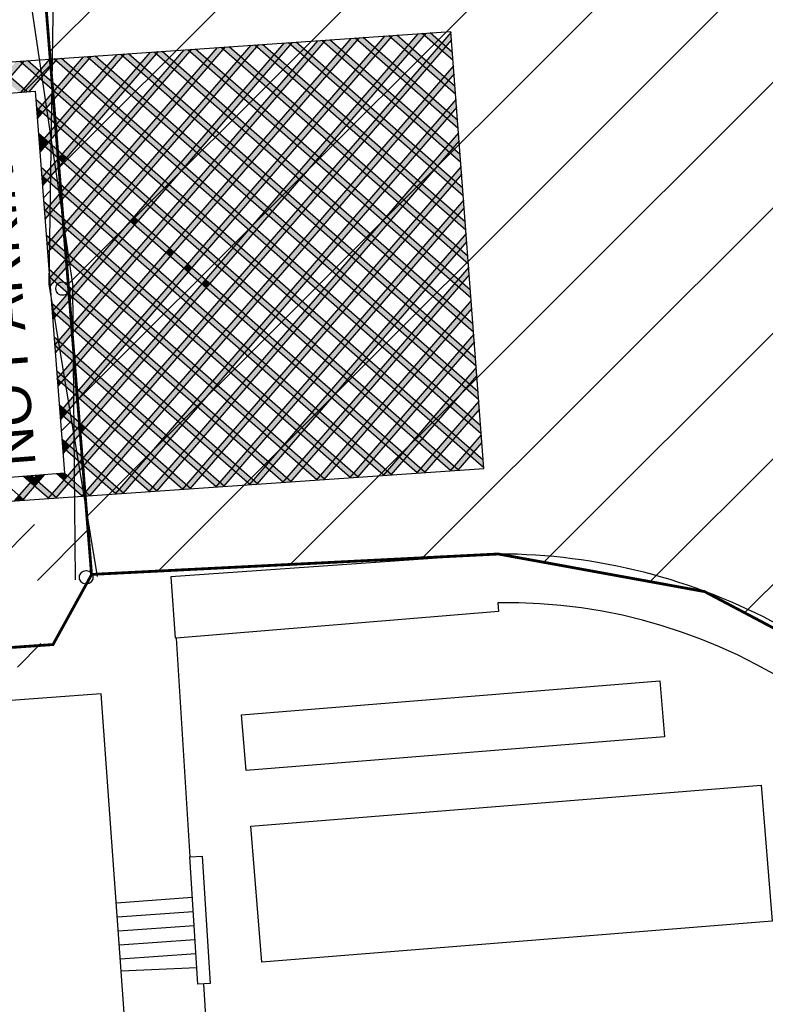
# Model space of a CAD drawing. Header units: millimetres. Extents: x 573132 to 957048, y 21042 to 318066.
# Tile 371 of 425: x 785077 to 798397, y 178382 to 195986. Entities that reach past the tile are written whole.
import ezdxf

# ---------------------------------------------------------------- set-up
doc = ezdxf.new("R2010")
doc.units = ezdxf.units.MM
doc.header["$LTSCALE"] = 2000
doc.linetypes.add('ECL-001', pattern=[100, 50, 0, 50])
for name, color, linetype in [('_NIBSC_A site plan', 7, 'Continuous'), ('_NIBSC_FM trees 3metre zone', 210, 'Continuous'), ('Parking bay info', 7, 'Continuous')]:
    doc.layers.add(name, color=color, linetype=linetype)
doc.styles.get("Standard").update_dxf_attribs({"font": 'arial.ttf'})

# ---------------------------------------------------------------- blocks, each defined once
blk = doc.blocks.new('ECBL2')
at = {"color": 0, "linetype": 'ByBlock'}
blk.add_lwpolyline([(-0.5, -0.03125), (-0.5, 0.03125), (-0.48438, 0.125), (-0.45313, 0.21875), (-0.40625, 0.29688), (-0.35938, 0.35938), (-0.29688, 0.40625), (-0.21875, 0.45313), (-0.125, 0.48438), (-0.03125, 0.5), (0.03125, 0.5), (0.125, 0.48438), (0.21875, 0.45313), (0.29688, 0.40625), (0.35938, 0.35938), (0.40625, 0.29688), (0.45313, 0.21875), (0.48438, 0.125), (0.5, 0.03125), (0.5, -0.03125), (0.48438, -0.125), (0.45313, -0.21875), (0.40625, -0.29688), (0.35938, -0.35938), (0.29688, -0.40625), (0.21875, -0.45313), (0.125, -0.48438), (0.03125, -0.5), (-0.03125, -0.5), (-0.125, -0.48438), (-0.21875, -0.45313), (-0.29688, -0.40625), (-0.35938, -0.35938), (-0.40625, -0.29688), (-0.45313, -0.21875), (-0.48438, -0.125), (-0.5, -0.04688)], dxfattribs=at)

msp = doc.modelspace()

# ---------------------------------------------------------------- hatches: boundary and pattern name
h = msp.add_hatch()
h.set_pattern_fill('ANSI31', color=6, scale=500)
h.set_pattern_definition([(45, (-184040.5, -58059.7), (-1122.532, 1122.532), [])])
edge = h.paths.add_edge_path()
edge.add_arc((799802, 149995), 1979, 128.4942, 137.4644)
edge.add_arc((799742, 150051), 1897, 137.4749, 149.3647)
edge.add_arc((800006, 149896), 2203, 149.3949, 159.6806)
edge.add_arc((802463, 149116), 4780, 161.1457, 173.898)
edge.add_arc((777633, 152302), 20256, 350.8819, 352.4036, ccw=False)
edge.add_line((797632, 149092), (797912, 145802))
edge.add_line((797912, 145802), (798168, 142742))
edge.add_arc((800985, 142990), 2828, 185.0256, 196.2501)
edge.add_arc((800461, 142840), 2283, 196.328, 209.5039)
edge.add_arc((800311, 142757), 2111, 209.5535, 220.3373)
edge.add_arc((800443, 142872), 2286, 220.3888, 233.5825)
edge.add_arc((800765, 143315), 2834, 233.6596, 245.3359)
edge.add_arc((800829, 143356), 2898, 244.5285, 258.2745)
edge.add_arc((800702, 142747), 2275, 258.2798, 271.3173)
edge.add_arc((800705, 142600), 2129, 271.3175, 281.2854)
edge.add_arc((800683, 142712), 2242, 281.293, 294.1016)
edge.add_arc((800469, 143180), 2757, 294.1794, 306.5858)
edge.add_arc((800208, 143569), 3225, 306.1798, 311.5303)
edge.add_arc((800624, 143118), 2612, 311.268, 323.6387)
edge.add_arc((800912, 142904), 2253, 323.6692, 335.196)
edge.add_arc((800978, 142873), 2180, 335.218, 344.317)
edge.add_arc((800806, 142921), 2359, 344.3199, 356.7046)
edge.add_arc((800196, 142952), 2969, 356.7938, 368.8414)
edge.add_line((803130, 143408), (802964, 146152))
edge.add_line((802964, 146152), (802662, 149839))
edge.add_arc((799541, 149578), 3131, 4.7773, 9.9589)
edge.add_arc((800127, 149693), 2534, 9.6959, 22.0666)
edge.add_arc((800451, 149823), 2185, 22.0959, 33.7083)
edge.add_arc((800511, 149862), 2114, 33.7319, 42.7535)
edge.add_arc((800384, 149745), 2287, 42.7572, 55.1416)
edge.add_arc((800049, 149256), 2879, 55.2321, 67.3004)
edge.add_arc((799937, 149045), 3117, 66.8931, 72.3649)
edge.add_arc((800099, 149592), 2546, 72.1105, 84.6412)
edge.add_arc((800130, 149907), 2230, 84.6672, 94.8705)
edge.add_arc((800125, 149949), 2188, 94.8488, 105.1459)
edge.add_arc((800180, 149747), 2397, 105.1542, 117.1925)
edge.add_arc((800476, 149183), 3034, 117.2819, 128.9032)
h.paths.add_polyline_path([(805286, 132272), (807630, 130293), (808718, 128658), (809513, 126410), (809699, 124809), (809114, 106709), (807866, 104611), (806152, 104162), (798217, 103633), (798371, 101535), (797281, 101455), (798380, 87106), (807943, 87723), (807592, 92534), (808410, 92594), (809389, 92041), (809793, 91145), (810402, 83115), (809743, 81565), (808384, 80935), (803337, 80587), (803149, 83028), (796196, 82493), (796832, 74091), (798673, 74183), (799033, 69471), (811128, 70247), (810743, 74953), (817427, 69294), (820333, 70178), (819727, 72144), (820372, 73430), (819415, 79540), (817901, 79442), (816739, 80769), (816091, 86965), (820804, 87231), (820137, 96803), (815324, 96529), (814884, 102918), (815506, 103949), (814878, 110961), (814549, 111752), (814440, 112100), (814654, 120985), (815203, 122087), (815871, 129267), (817935, 132904), (819988, 134535), (822718, 135759), (825659, 136108), (841935, 135930), (841539, 140944), (822158, 141259), (817671, 142514), (813933, 145231), (812037, 148309), (810909, 153871), (812524, 156334), (812351, 161830), (810592, 163939), (809833, 165422), (809436, 170899), (810540, 173380), (810553, 173752), (810160, 179602), (808962, 181448), (808085, 183580), (807823, 187088), (808497, 189355), (809486, 190473), (809125, 195650), (808068, 197087), (806873, 199983), (806653, 202933), (806193, 210152), (807244, 212537), (808987, 213888), (808684, 217950), (806726, 219164), (805509, 221419), (805073, 224364), (798956, 224011), (799188, 223696), (800861, 219309), (801661, 209203), (800735, 202672), (797386, 198778), (791837, 197079), (785538, 196327), (786360, 186068), (793626, 186433), (797313, 185761), (799735, 184479), (801452, 182928), (803010, 180515), (803885, 177380), (804098, 175124), (805095, 159990), (804472, 158270), (803290, 157069), (801650, 156414), (791144, 155680), (792339, 140215), (793198, 137635), (794405, 136186), (796144, 134995), (799546, 134314), (802624, 133547)])
h = msp.add_hatch()
h.set_pattern_fill('ANSI31', color=6, scale=500)
h.set_pattern_definition([(45, (12201.1, -18178.8), (-1122.532, 1122.532), [])])
h.paths.add_polyline_path([(785291, 187831), (784091, 187738), (784071, 187756), (783987, 188837), (783988, 188838), (783987, 188838), (783941, 189435), (783944, 189439), (783941, 189442), (783711, 192426), (783524, 192210), (783278, 192426), (783491, 192673), (783706, 192483), (783546, 194568), (784913, 194673), (784717, 198227), (775835, 197538), (776903, 183779), (785478, 184445)])
h = msp.add_hatch()
h.set_pattern_fill('ANSI31', color=6, scale=500)
h.paths.add_polyline_path([(785454, 196300), (785420, 196311), (785401, 196322), (785386, 196334), (785375, 196349), (785364, 196367), (785352, 196401), (785352, 196439), (785364, 196472), (785375, 196491), (785386, 196506), (785401, 196517), (785420, 196529), (785454, 196540), (785491, 196540), (785525, 196529), (785544, 196517), (785559, 196506), (785570, 196491), (785581, 196472), (785592, 196439), (785592, 196401), (785581, 196367), (785570, 196349), (785559, 196334), (785544, 196322), (785525, 196311), (785491, 196300)], flags=16)
h.paths.add_polyline_path([(785353, 194707), (785605, 191426), (785659, 194982), (785551, 196328), (791850, 197080), (789994, 196874), (787762, 196698), (784846, 196512), (784717, 198227), (784913, 194673)])
h.paths.add_polyline_path([(785632, 191081), (785702, 190171), (785699, 190168), (785703, 190165), (785748, 189573), (785741, 189565), (785749, 189558), (785879, 187876), (785291, 187831), (785477, 184458), (786372, 186086), (786291, 187094)])
h = msp.add_hatch(color=2)
h.dxf.hatch_style = 1
h.paths.add_polyline_path([(792793, 195624), (792783, 195765), (785579, 187423), (785719, 187432)])
h = msp.add_hatch(color=2)
h.dxf.hatch_style = 1
h.paths.add_polyline_path([(784044, 188099), (784033, 188239), (783185, 187257), (783326, 187267)])
h.paths.add_polyline_path([(785699, 190168), (785703, 190165), (785713, 190031), (790536, 195616), (790395, 195606)])
h = msp.add_hatch(color=2)
h.dxf.hatch_style = 1
h.paths.add_polyline_path([(793004, 192828), (792993, 192971), (790016, 195583), (789876, 195573)])
h = msp.add_hatch(color=2)
h.dxf.hatch_style = 1
h.paths.add_polyline_path([(792958, 193435), (792947, 193578), (790615, 195624), (790474, 195615)])
h = msp.add_hatch(color=2)
h.dxf.hatch_style = 1
h.paths.add_polyline_path([(791107, 195626), (791076, 195653), (790994, 195647), (790819, 195445), (790894, 195379)])
h = msp.add_hatch(color=2)
h.dxf.hatch_style = 1
h.paths.add_polyline_path([(792912, 194042), (792902, 194184), (791213, 195666), (791073, 195656)])
h = msp.add_hatch(color=2)
h.dxf.hatch_style = 1
h.paths.add_polyline_path([(791706, 195668), (791675, 195695), (791592, 195689), (791417, 195487), (791493, 195421)])
h = msp.add_hatch(color=2)
h.dxf.hatch_style = 1
h.paths.add_polyline_path([(792867, 194649), (792856, 194791), (791812, 195707), (791671, 195698)])
h = msp.add_hatch(color=2)
h.dxf.hatch_style = 1
h.paths.add_polyline_path([(792304, 195709), (792274, 195736), (792190, 195730), (792016, 195528), (792091, 195462)])
h = msp.add_hatch(color=2)
h.dxf.hatch_style = 1
h.paths.add_polyline_path([(792821, 195256), (792810, 195398), (792410, 195749), (792270, 195739)])
h = msp.add_hatch(color=2)
h.dxf.hatch_style = 1
h.paths.add_polyline_path([(783860, 190491), (783849, 190632), (780792, 187092), (780933, 187101)])
h.paths.add_polyline_path([(785518, 192564), (785529, 192423), (788143, 195450), (788002, 195441)])
h = msp.add_hatch(color=2)
h.dxf.hatch_style = 1
h.paths.add_polyline_path([(785564, 191966), (785575, 191825), (788741, 195492), (788600, 195482)])
h = msp.add_hatch(color=2)
h.dxf.hatch_style = 1
h.paths.add_polyline_path([(785610, 191368), (785621, 191227), (789339, 195533), (789199, 195523)])
h = msp.add_hatch(color=2)
h.dxf.hatch_style = 1
h.paths.add_polyline_path([(787516, 195377), (787484, 195405), (787404, 195399), (787228, 195196), (787303, 195130)])
h = msp.add_hatch(color=2)
h.dxf.hatch_style = 1
h.paths.add_polyline_path([(793186, 190401), (793176, 190543), (787622, 195417), (787481, 195407)])
h = msp.add_hatch(color=2)
h.dxf.hatch_style = 1
h.paths.add_polyline_path([(793141, 191008), (793130, 191150), (788220, 195458), (788080, 195449)])
h = msp.add_hatch(color=2)
h.dxf.hatch_style = 1
h.paths.add_polyline_path([(793095, 191615), (793084, 191757), (788819, 195500), (788678, 195490)])
h = msp.add_hatch(color=2)
h.dxf.hatch_style = 1
h.paths.add_polyline_path([(793049, 192221), (793039, 192364), (789417, 195541), (789277, 195532)])
h = msp.add_hatch(color=2)
h.dxf.hatch_style = 1
h.paths.add_polyline_path([(789622, 195362), (789697, 195296), (789910, 195543), (789879, 195570), (789797, 195565)])
h = msp.add_hatch(color=2)
h.dxf.hatch_style = 1
h.paths.add_polyline_path([(791139, 195164), (791214, 195098), (791427, 195345), (791352, 195411)])
h = msp.add_hatch(color=2)
h.dxf.hatch_style = 1
h.paths.add_polyline_path([(791737, 195206), (791813, 195140), (792026, 195387), (791951, 195453)])
h = msp.add_hatch(color=2)
h.dxf.hatch_style = 1
h.paths.add_polyline_path([(785120, 195208), (785085, 195239), (785010, 195234), (784832, 195027), (784907, 194961)])
h = msp.add_hatch(color=2)
h.dxf.hatch_style = 1
h.paths.add_polyline_path([(785223, 195251), (785083, 195241), (793368, 187971), (793359, 188112)])
h = msp.add_hatch(color=2)
h.dxf.hatch_style = 1
h.paths.add_polyline_path([(785719, 195253), (785688, 195281), (785606, 195275), (785429, 195070), (785504, 195004)])
h = msp.add_hatch(color=2)
h.dxf.hatch_style = 1
h.paths.add_polyline_path([(793323, 188581), (793313, 188723), (785826, 195292), (785685, 195283)])
h = msp.add_hatch(color=2)
h.dxf.hatch_style = 1
h.paths.add_polyline_path([(786031, 195113), (786106, 195047), (786319, 195293), (786287, 195322), (786207, 195317)])
h = msp.add_hatch(color=2)
h.dxf.hatch_style = 1
h.paths.add_polyline_path([(793278, 189187), (793267, 189330), (786425, 195334), (786284, 195324)])
h = msp.add_hatch(color=2)
h.dxf.hatch_style = 1
h.paths.add_polyline_path([(786918, 195335), (786885, 195363), (786805, 195358), (786629, 195154), (786705, 195088)])
h = msp.add_hatch(color=2)
h.dxf.hatch_style = 1
h.paths.add_polyline_path([(793232, 189794), (793221, 189937), (787023, 195375), (786883, 195366)])
h = msp.add_hatch(color=2)
h.dxf.hatch_style = 1
h.paths.add_polyline_path([(789344, 195040), (789419, 194974), (789632, 195220), (789557, 195286)])
h = msp.add_hatch(color=2)
h.dxf.hatch_style = 1
h.paths.add_polyline_path([(790829, 195304), (790754, 195370), (790540, 195123), (790616, 195057)])
h = msp.add_hatch(color=2)
h.dxf.hatch_style = 1
h.paths.add_polyline_path([(783566, 194306), (783555, 194448), (782830, 195085), (782690, 195075)])
h.paths.add_polyline_path([(785504, 192738), (785515, 192595), (790981, 187799), (791122, 187809)])
h = msp.add_hatch(color=2)
h.dxf.hatch_style = 1
h.paths.add_polyline_path([(785364, 194561), (785375, 194418), (792776, 187924), (792916, 187933)])
h.paths.add_polyline_path([(785071, 194685), (785210, 194696), (784625, 195209), (784484, 195199)])
h = msp.add_hatch(color=2)
h.dxf.hatch_style = 1
h.paths.add_polyline_path([(792839, 195020), (792828, 195161), (786181, 187464), (786322, 187474)])
h = msp.add_hatch(color=2)
h.dxf.hatch_style = 1
h.paths.add_polyline_path([(786639, 195013), (786564, 195078), (786351, 194832), (786426, 194766)])
h = msp.add_hatch(color=2)
h.dxf.hatch_style = 1
h.paths.add_polyline_path([(787238, 195054), (787163, 195120), (786950, 194873), (787025, 194807)])
h = msp.add_hatch(color=2)
h.dxf.hatch_style = 1
h.paths.add_polyline_path([(791149, 195023), (791074, 195089), (790861, 194842), (790936, 194776)])
h = msp.add_hatch(color=2)
h.dxf.hatch_style = 1
h.paths.add_polyline_path([(791459, 194884), (791534, 194818), (791747, 195064), (791672, 195130)])
h = msp.add_hatch(color=2)
h.dxf.hatch_style = 1
h.paths.add_polyline_path([(785738, 189700), (785748, 189573), (785741, 189565), (787990, 187592), (788130, 187602)])
h.paths.add_polyline_path([(783800, 191268), (783789, 191411), (779839, 194877), (779698, 194868)])
h = msp.add_hatch(color=2)
h.dxf.hatch_style = 1
h.paths.add_polyline_path([(783753, 191876), (783742, 192018), (780437, 194919), (780296, 194909)])
h.paths.add_polyline_path([(785692, 190308), (785702, 190171), (785699, 190168), (788588, 187633), (788728, 187643)])
h = msp.add_hatch(color=2)
h.dxf.hatch_style = 1
h.paths.add_polyline_path([(783706, 192483), (783696, 192626), (781035, 194960), (780895, 194951)])
h.paths.add_polyline_path([(785645, 190915), (785656, 190773), (789186, 187675), (789327, 187685)])
h = msp.add_hatch(color=2)
h.dxf.hatch_style = 1
h.paths.add_polyline_path([(783418, 193869), (783483, 193945), (782232, 195043), (782091, 195033)])
h.paths.add_polyline_path([(785551, 192131), (785562, 191988), (790383, 187758), (790523, 187768)])
h = msp.add_hatch(color=2)
h.dxf.hatch_style = 1
h.paths.add_polyline_path([(785151, 194748), (785210, 194696), (785240, 194698), (785439, 194928), (785364, 194994)])
h = msp.add_hatch(color=2)
h.dxf.hatch_style = 1
h.paths.add_polyline_path([(785751, 194788), (785826, 194722), (786041, 194971), (785966, 195037)])
h = msp.add_hatch(color=2)
h.dxf.hatch_style = 1
h.paths.add_polyline_path([(789353, 194898), (789278, 194964), (789065, 194717), (789140, 194651)])
h = msp.add_hatch(color=2)
h.dxf.hatch_style = 1
h.paths.add_polyline_path([(790550, 194981), (790475, 195047), (790262, 194800), (790337, 194734)])
h = msp.add_hatch(color=2)
h.dxf.hatch_style = 1
h.paths.add_polyline_path([(785760, 194646), (785685, 194712), (785472, 194466), (785547, 194400)])
h = msp.add_hatch(color=2)
h.dxf.hatch_style = 1
h.paths.add_polyline_path([(786071, 194507), (786146, 194441), (786361, 194690), (786286, 194756)])
h = msp.add_hatch(color=2)
h.dxf.hatch_style = 1
h.paths.add_polyline_path([(786671, 194551), (786746, 194485), (786959, 194732), (786884, 194798)])
h = msp.add_hatch(color=2)
h.dxf.hatch_style = 1
h.paths.add_polyline_path([(789984, 194478), (790059, 194412), (790272, 194659), (790197, 194725)])
h = msp.add_hatch(color=2)
h.dxf.hatch_style = 1
h.paths.add_polyline_path([(790870, 194700), (790795, 194766), (790582, 194520), (790657, 194454)])
h = msp.add_hatch(color=2)
h.dxf.hatch_style = 1
h.paths.add_polyline_path([(791181, 194561), (791256, 194495), (791469, 194742), (791394, 194808)])
h = msp.add_hatch(color=2)
h.dxf.hatch_style = 1
h.paths.add_polyline_path([(792884, 194421), (792873, 194562), (786780, 187506), (786921, 187515)])
h = msp.add_hatch(color=2)
h.dxf.hatch_style = 1
h.paths.add_polyline_path([(789075, 194576), (789000, 194642), (788787, 194395), (788862, 194329)])
h = msp.add_hatch(color=2)
h.dxf.hatch_style = 1
h.paths.add_polyline_path([(785390, 194218), (785482, 194324), (785407, 194390), (785380, 194358)])
h = msp.add_hatch(color=2)
h.dxf.hatch_style = 1
h.paths.add_polyline_path([(786080, 194365), (786005, 194431), (785792, 194185), (785867, 194119)])
h = msp.add_hatch(color=2)
h.dxf.hatch_style = 1
h.paths.add_polyline_path([(786681, 194409), (786606, 194475), (786391, 194226), (786466, 194160)])
h = msp.add_hatch(color=2)
h.dxf.hatch_style = 1
h.paths.add_polyline_path([(789705, 194156), (789780, 194090), (789993, 194336), (789918, 194402)])
h = msp.add_hatch(color=2)
h.dxf.hatch_style = 1
h.paths.add_polyline_path([(790592, 194378), (790517, 194444), (790304, 194197), (790379, 194131)])
h = msp.add_hatch(color=2)
h.dxf.hatch_style = 1
h.paths.add_polyline_path([(791190, 194419), (791115, 194485), (790902, 194239), (790977, 194173)])
h = msp.add_hatch(color=2)
h.dxf.hatch_style = 1
h.paths.add_polyline_path([(788796, 194253), (788721, 194319), (788508, 194072), (788583, 194006)])
h = msp.add_hatch(color=2)
h.dxf.hatch_style = 1
h.paths.add_polyline_path([(785802, 194043), (785727, 194109), (785514, 193863), (785589, 193797)])
h = msp.add_hatch(color=2)
h.dxf.hatch_style = 1
h.paths.add_polyline_path([(786400, 194085), (786325, 194151), (786112, 193904), (786188, 193838)])
h = msp.add_hatch(color=2)
h.dxf.hatch_style = 1
h.paths.add_polyline_path([(788518, 193931), (788443, 193997), (788230, 193750), (788305, 193684)])
h = msp.add_hatch(color=2)
h.dxf.hatch_style = 1
h.paths.add_polyline_path([(789715, 194014), (789640, 194080), (789427, 193833), (789502, 193767)])
h = msp.add_hatch(color=2)
h.dxf.hatch_style = 1
h.paths.add_polyline_path([(790313, 194055), (790238, 194121), (790025, 193875), (790100, 193809)])
h = msp.add_hatch(color=2)
h.dxf.hatch_style = 1
h.paths.add_polyline_path([(790624, 193916), (790699, 193850), (790912, 194097), (790837, 194163)])
h = msp.add_hatch(color=2)
h.dxf.hatch_style = 1
h.paths.add_polyline_path([(785514, 193863), (785411, 193953), (785422, 193810), (785449, 193787)])
h = msp.add_hatch(color=2)
h.dxf.hatch_style = 1
h.paths.add_polyline_path([(785589, 193797), (785514, 193863), (785449, 193787), (785524, 193721)])
h = msp.add_hatch(color=2)
h.dxf.hatch_style = 1
h.paths.add_polyline_path([(786122, 193762), (786047, 193828), (785834, 193582), (785909, 193516)])
h = msp.add_hatch(color=2)
h.dxf.hatch_style = 1
h.paths.add_polyline_path([(792929, 193821), (792918, 193962), (787379, 187547), (787519, 187557)])
h = msp.add_hatch(color=2)
h.dxf.hatch_style = 1
h.paths.add_polyline_path([(790345, 193594), (790420, 193528), (790634, 193775), (790558, 193841)])
h = msp.add_hatch(color=2)
h.dxf.hatch_style = 1
h.paths.add_polyline_path([(785524, 193721), (785449, 193787), (785426, 193760), (785436, 193620)])
h = msp.add_hatch(color=2)
h.dxf.hatch_style = 1
h.paths.add_polyline_path([(785589, 193797), (785524, 193721), (785769, 193506), (785834, 193582)])
h = msp.add_hatch(color=2)
h.dxf.hatch_style = 1
h.paths.add_polyline_path([(788240, 193608), (788164, 193674), (787951, 193428), (788026, 193362)])
h = msp.add_hatch(color=2)
h.dxf.hatch_style = 1
h.paths.add_polyline_path([(789437, 193691), (789361, 193757), (789148, 193511), (789223, 193445)])
h = msp.add_hatch(color=2)
h.dxf.hatch_style = 1
h.paths.add_polyline_path([(790035, 193733), (789960, 193799), (789747, 193552), (789822, 193486)])
h = msp.add_hatch(color=2)
h.dxf.hatch_style = 1
h.paths.add_polyline_path([(785556, 193259), (785631, 193193), (785844, 193440), (785769, 193506)])
h = msp.add_hatch(color=2)
h.dxf.hatch_style = 1
h.paths.add_polyline_path([(785834, 193582), (785769, 193506), (785844, 193440), (785909, 193516)])
h = msp.add_hatch(color=2)
h.dxf.hatch_style = 1
h.paths.add_polyline_path([(786089, 193225), (786154, 193301), (785909, 193516), (785844, 193440)])
h = msp.add_hatch(color=2)
h.dxf.hatch_style = 1
h.paths.add_polyline_path([(789468, 193230), (789544, 193164), (789757, 193411), (789681, 193477)])
h = msp.add_hatch(color=2)
h.dxf.hatch_style = 1
h.paths.add_polyline_path([(790355, 193452), (790280, 193518), (790067, 193271), (790142, 193205)])
h = msp.add_hatch(color=2)
h.dxf.hatch_style = 1
h.paths.add_polyline_path([(785458, 193346), (785469, 193203), (791579, 187841), (791720, 187850)])
h = msp.add_hatch(color=2)
h.dxf.hatch_style = 1
h.paths.add_polyline_path([(787961, 193286), (787886, 193352), (787671, 193103), (787746, 193037)])
h = msp.add_hatch(color=2)
h.dxf.hatch_style = 1
h.paths.add_polyline_path([(792974, 193222), (792964, 193363), (787977, 187588), (788118, 187598)])
h = msp.add_hatch(color=2)
h.dxf.hatch_style = 1
h.paths.add_polyline_path([(788870, 193188), (788945, 193122), (789158, 193369), (789083, 193435)])
h = msp.add_hatch(color=2)
h.dxf.hatch_style = 1
h.paths.add_polyline_path([(785566, 193118), (785490, 193184), (785472, 193162), (785482, 193022)])
h = msp.add_hatch(color=2)
h.dxf.hatch_style = 1
h.paths.add_polyline_path([(786229, 193235), (786164, 193159), (786409, 192944), (786474, 193020)])
h = msp.add_hatch(color=2)
h.dxf.hatch_style = 1
h.paths.add_polyline_path([(788880, 193047), (788805, 193113), (788591, 192866), (788667, 192800)])
h = msp.add_hatch(color=2)
h.dxf.hatch_style = 1
h.paths.add_polyline_path([(789190, 192907), (789265, 192841), (789478, 193088), (789403, 193154)])
h = msp.add_hatch(color=2)
h.dxf.hatch_style = 1
h.paths.add_polyline_path([(789788, 192949), (789864, 192883), (790077, 193130), (790002, 193196)])
h = msp.add_hatch(color=2)
h.dxf.hatch_style = 1
h.paths.add_polyline_path([(786729, 192663), (786794, 192739), (786549, 192954), (786484, 192878)])
h = msp.add_hatch(color=2)
h.dxf.hatch_style = 1
h.paths.add_polyline_path([(787681, 192961), (787606, 193027), (787393, 192781), (787468, 192715)])
h = msp.add_hatch(color=2)
h.dxf.hatch_style = 1
h.paths.add_polyline_path([(788311, 192541), (788386, 192475), (788601, 192724), (788526, 192790)])
h = msp.add_hatch(color=2)
h.dxf.hatch_style = 1
h.paths.add_polyline_path([(793019, 192622), (793009, 192763), (788576, 187630), (788716, 187640)])
h = msp.add_hatch(color=2)
h.dxf.hatch_style = 1
h.paths.add_polyline_path([(789200, 192766), (789125, 192832), (788912, 192585), (788987, 192519)])
h = msp.add_hatch(color=2)
h.dxf.hatch_style = 1
h.paths.add_polyline_path([(789510, 192627), (789585, 192561), (789798, 192807), (789723, 192873)])
h = msp.add_hatch(color=2)
h.dxf.hatch_style = 1
h.paths.add_polyline_path([(786869, 192673), (786804, 192597), (787049, 192383), (787114, 192458)])
h = msp.add_hatch(color=2)
h.dxf.hatch_style = 1
h.paths.add_polyline_path([(787114, 192458), (787189, 192392), (787402, 192639), (787327, 192705)])
h = msp.add_hatch(color=2)
h.dxf.hatch_style = 1
h.paths.add_polyline_path([(787114, 192458), (787049, 192383), (787124, 192317), (787189, 192392)])
h = msp.add_hatch(color=2)
h.dxf.hatch_style = 1
h.paths.add_polyline_path([(788321, 192399), (788246, 192465), (788033, 192219), (788108, 192153)])
h = msp.add_hatch(color=2)
h.dxf.hatch_style = 1
h.paths.add_polyline_path([(788921, 192443), (788846, 192509), (788631, 192260), (788706, 192194)])
h = msp.add_hatch(color=2)
h.dxf.hatch_style = 1
h.paths.add_polyline_path([(789520, 192485), (789445, 192551), (789232, 192304), (789307, 192238)])
h = msp.add_hatch(color=2)
h.dxf.hatch_style = 1
h.paths.add_polyline_path([(787124, 192317), (787049, 192383), (786836, 192136), (786911, 192070)])
h = msp.add_hatch(color=2)
h.dxf.hatch_style = 1
h.paths.add_polyline_path([(787189, 192392), (787124, 192317), (787369, 192102), (787434, 192177)])
h = msp.add_hatch(color=2)
h.dxf.hatch_style = 1
h.paths.add_polyline_path([(786846, 191994), (786771, 192060), (786558, 191814), (786633, 191748)])
h = msp.add_hatch(color=2)
h.dxf.hatch_style = 1
h.paths.add_polyline_path([(787689, 191821), (787754, 191897), (787510, 192111), (787444, 192036)])
h = msp.add_hatch(color=2)
h.dxf.hatch_style = 1
h.paths.add_polyline_path([(788043, 192077), (787967, 192143), (787754, 191897), (787830, 191831)])
h = msp.add_hatch(color=2)
h.dxf.hatch_style = 1
h.paths.add_polyline_path([(788641, 192119), (788566, 192185), (788353, 191938), (788428, 191872)])
h = msp.add_hatch(color=2)
h.dxf.hatch_style = 1
h.paths.add_polyline_path([(788951, 191979), (789026, 191913), (789241, 192162), (789166, 192228)])
h = msp.add_hatch(color=2)
h.dxf.hatch_style = 1
h.paths.add_polyline_path([(793064, 192023), (793054, 192163), (789174, 187671), (789315, 187681)])
h = msp.add_hatch(color=2)
h.dxf.hatch_style = 1
h.paths.add_polyline_path([(787689, 191821), (787764, 191755), (787830, 191831), (787754, 191897)])
h = msp.add_hatch(color=2)
h.dxf.hatch_style = 1
h.paths.add_polyline_path([(788961, 191838), (788886, 191904), (788673, 191657), (788748, 191591)])
h = msp.add_hatch(color=2)
h.dxf.hatch_style = 1
h.paths.add_polyline_path([(786568, 191672), (786492, 191738), (786279, 191491), (786355, 191425)])
h = msp.add_hatch(color=2)
h.dxf.hatch_style = 1
h.paths.add_polyline_path([(787476, 191574), (787551, 191508), (787764, 191755), (787689, 191821)])
h = msp.add_hatch(color=2)
h.dxf.hatch_style = 1
h.paths.add_polyline_path([(787830, 191831), (787764, 191755), (788009, 191540), (788075, 191616)])
h = msp.add_hatch(color=2)
h.dxf.hatch_style = 1
h.paths.add_polyline_path([(788363, 191796), (788287, 191862), (788075, 191616), (788150, 191550)])
h = msp.add_hatch(color=2)
h.dxf.hatch_style = 1
h.paths.add_polyline_path([(787796, 191293), (787871, 191227), (788084, 191474), (788009, 191540)])
h = msp.add_hatch(color=2)
h.dxf.hatch_style = 1
h.paths.add_polyline_path([(788009, 191540), (788084, 191474), (788150, 191550), (788075, 191616)])
h = msp.add_hatch(color=2)
h.dxf.hatch_style = 1
h.paths.add_polyline_path([(788150, 191550), (788084, 191474), (788329, 191259), (788395, 191335)])
h = msp.add_hatch(color=2)
h.dxf.hatch_style = 1
h.paths.add_polyline_path([(788395, 191335), (788470, 191269), (788683, 191516), (788608, 191581)])
h = msp.add_hatch(color=2)
h.dxf.hatch_style = 1
h.paths.add_polyline_path([(793109, 191423), (793099, 191564), (789773, 187713), (789913, 187722)])
h = msp.add_hatch(color=2)
h.dxf.hatch_style = 1
h.paths.add_polyline_path([(785598, 191523), (785609, 191380), (789784, 187716), (789925, 187726)])
h = msp.add_hatch(color=2)
h.dxf.hatch_style = 1
h.paths.add_polyline_path([(786001, 191169), (786076, 191103), (786289, 191350), (786214, 191416)])
h = msp.add_hatch(color=2)
h.dxf.hatch_style = 1
h.paths.add_polyline_path([(787198, 191252), (787273, 191186), (787486, 191433), (787411, 191499)])
h = msp.add_hatch(color=2)
h.dxf.hatch_style = 1
h.paths.add_polyline_path([(786920, 190930), (786995, 190864), (787208, 191110), (787132, 191176)])
h = msp.add_hatch(color=2)
h.dxf.hatch_style = 1
h.paths.add_polyline_path([(787806, 191152), (787731, 191218), (787518, 190971), (787593, 190905)])
h = msp.add_hatch(color=2)
h.dxf.hatch_style = 1
h.paths.add_polyline_path([(788116, 191013), (788191, 190947), (788404, 191193), (788329, 191259)])
h = msp.add_hatch(color=2)
h.dxf.hatch_style = 1
h.paths.add_polyline_path([(788329, 191259), (788404, 191193), (788470, 191269), (788395, 191335)])
h = msp.add_hatch(color=2)
h.dxf.hatch_style = 1
h.paths.add_polyline_path([(788649, 190978), (788715, 191054), (788470, 191269), (788404, 191193)])
h = msp.add_hatch(color=2)
h.dxf.hatch_style = 1
h.paths.add_polyline_path([(785723, 190847), (785798, 190781), (786011, 191028), (785936, 191093)])
h = msp.add_hatch(color=2)
h.dxf.hatch_style = 1
h.paths.add_polyline_path([(786929, 190788), (786854, 190854), (786641, 190607), (786716, 190542)])
h = msp.add_hatch(color=2)
h.dxf.hatch_style = 1
h.paths.add_polyline_path([(787240, 190649), (787315, 190583), (787528, 190830), (787453, 190895)])
h = msp.add_hatch(color=2)
h.dxf.hatch_style = 1
h.paths.add_polyline_path([(788126, 190871), (788051, 190937), (787838, 190690), (787913, 190624)])
h = msp.add_hatch(color=2)
h.dxf.hatch_style = 1
h.paths.add_polyline_path([(788790, 190988), (788724, 190912), (788972, 190695), (789037, 190771)])
h = msp.add_hatch(color=2)
h.dxf.hatch_style = 1
h.paths.add_polyline_path([(793155, 190824), (793144, 190964), (790372, 187754), (790512, 187764)])
h = msp.add_hatch(color=2)
h.dxf.hatch_style = 1
h.paths.add_polyline_path([(785733, 190705), (785657, 190771), (785656, 190770), (785667, 190629)])
h = msp.add_hatch(color=2)
h.dxf.hatch_style = 1
h.paths.add_polyline_path([(789292, 190414), (789357, 190490), (789112, 190705), (789047, 190629)])
h = msp.add_hatch(color=2)
h.dxf.hatch_style = 1
h.paths.add_polyline_path([(786363, 190285), (786438, 190219), (786651, 190466), (786576, 190532)])
h = msp.add_hatch(color=2)
h.dxf.hatch_style = 1
h.paths.add_polyline_path([(786961, 190327), (787036, 190261), (787249, 190507), (787174, 190573)])
h = msp.add_hatch(color=2)
h.dxf.hatch_style = 1
h.paths.add_polyline_path([(787560, 190368), (787635, 190302), (787848, 190549), (787773, 190615)])
h = msp.add_hatch(color=2)
h.dxf.hatch_style = 1
h.paths.add_polyline_path([(789432, 190424), (789367, 190348), (789612, 190133), (789677, 190209)])
h = msp.add_hatch(color=2)
h.dxf.hatch_style = 1
h.paths.add_polyline_path([(793200, 190224), (793189, 190365), (790970, 187795), (791111, 187805)])
h = msp.add_hatch(color=2)
h.dxf.hatch_style = 1
h.paths.add_polyline_path([(786373, 190144), (786298, 190210), (786085, 189963), (786160, 189897)])
h = msp.add_hatch(color=2)
h.dxf.hatch_style = 1
h.paths.add_polyline_path([(786683, 190004), (786758, 189938), (786971, 190185), (786896, 190251)])
h = msp.add_hatch(color=2)
h.dxf.hatch_style = 1
h.paths.add_polyline_path([(787569, 190226), (787494, 190292), (787281, 190046), (787357, 189980)])
h = msp.add_hatch(color=2)
h.dxf.hatch_style = 1
h.paths.add_polyline_path([(789753, 190143), (789687, 190067), (789932, 189852), (789998, 189928)])
h = msp.add_hatch(color=2)
h.dxf.hatch_style = 1
h.paths.add_polyline_path([(787291, 189904), (787216, 189970), (787003, 189724), (787078, 189658)])
h = msp.add_hatch(color=2)
h.dxf.hatch_style = 1
h.paths.add_polyline_path([(786094, 189821), (786019, 189887), (785806, 189641), (785881, 189575)])
h = msp.add_hatch(color=2)
h.dxf.hatch_style = 1
h.paths.add_polyline_path([(786405, 189682), (786480, 189616), (786693, 189863), (786618, 189929)])
h = msp.add_hatch(color=2)
h.dxf.hatch_style = 1
h.paths.add_polyline_path([(790073, 189862), (790008, 189786), (790253, 189571), (790318, 189647)])
h = msp.add_hatch(color=2)
h.dxf.hatch_style = 1
h.paths.add_polyline_path([(786414, 189540), (786339, 189606), (786126, 189360), (786202, 189294)])
h = msp.add_hatch(color=2)
h.dxf.hatch_style = 1
h.paths.add_polyline_path([(787013, 189582), (786938, 189648), (786725, 189401), (786800, 189335)])
h = msp.add_hatch(color=2)
h.dxf.hatch_style = 1
h.paths.add_polyline_path([(793245, 189625), (793234, 189765), (791569, 187837), (791709, 187846)])
h = msp.add_hatch(color=2)
h.dxf.hatch_style = 1
h.paths.add_polyline_path([(785759, 189433), (785816, 189499), (785749, 189558)])
h = msp.add_hatch(color=2)
h.dxf.hatch_style = 1
h.paths.add_polyline_path([(790393, 189581), (790328, 189506), (790573, 189290), (790638, 189366)])
h = msp.add_hatch(color=2)
h.dxf.hatch_style = 1
h.paths.add_polyline_path([(786136, 189218), (786061, 189284), (785848, 189038), (785923, 188972)])
h = msp.add_hatch(color=2)
h.dxf.hatch_style = 1
h.paths.add_polyline_path([(786735, 189260), (786659, 189326), (786446, 189079), (786522, 189013)])
h = msp.add_hatch(color=2)
h.dxf.hatch_style = 1
h.paths.add_polyline_path([(790713, 189300), (790648, 189225), (790893, 189010), (790958, 189085)])
h = msp.add_hatch(color=2)
h.dxf.hatch_style = 1
h.paths.add_polyline_path([(785785, 189093), (785794, 188975), (785848, 189038)])
h = msp.add_hatch(color=2)
h.dxf.hatch_style = 1
h.paths.add_polyline_path([(792167, 187878), (792308, 187888), (793290, 189025), (793279, 189166)])
h = msp.add_hatch(color=2)
h.dxf.hatch_style = 1
h.paths.add_polyline_path([(785858, 188896), (785923, 188972), (785848, 189038), (785794, 188975), (785796, 188950)])
h = msp.add_hatch(color=2)
h.dxf.hatch_style = 1
h.paths.add_polyline_path([(785858, 188896), (785796, 188950), (785805, 188835)])
h = msp.add_hatch(color=2)
h.dxf.hatch_style = 1
h.paths.add_polyline_path([(786103, 188681), (786168, 188757), (785923, 188972), (785858, 188896)])
h = msp.add_hatch(color=2)
h.dxf.hatch_style = 1
h.paths.add_polyline_path([(786168, 188757), (786243, 188691), (786456, 188937), (786381, 189003)])
h = msp.add_hatch(color=2)
h.dxf.hatch_style = 1
h.paths.add_polyline_path([(791034, 189019), (790968, 188944), (791213, 188729), (791279, 188804)])
h = msp.add_hatch(color=2)
h.dxf.hatch_style = 1
h.paths.add_polyline_path([(786103, 188681), (786178, 188615), (786243, 188691), (786168, 188757)])
h = msp.add_hatch(color=2)
h.dxf.hatch_style = 1
h.paths.add_polyline_path([(791354, 188738), (791288, 188663), (791533, 188448), (791599, 188523)])
h = msp.add_hatch(color=2)
h.dxf.hatch_style = 1
h.paths.add_polyline_path([(786178, 188615), (786103, 188681), (785890, 188434), (785965, 188368)])
h = msp.add_hatch(color=2)
h.dxf.hatch_style = 1
h.paths.add_polyline_path([(786423, 188400), (786488, 188476), (786243, 188691), (786178, 188615)])
h = msp.add_hatch(color=2)
h.dxf.hatch_style = 1
h.paths.add_polyline_path([(792766, 187919), (792906, 187929), (793335, 188426), (793324, 188566)])
h = msp.add_hatch(color=2)
h.dxf.hatch_style = 1
h.paths.add_polyline_path([(785832, 188485), (785840, 188377), (785890, 188434)])
h = msp.add_hatch(color=2)
h.dxf.hatch_style = 1
h.paths.add_polyline_path([(785840, 188377), (785843, 188343), (785900, 188293), (785965, 188368), (785890, 188434)])
h = msp.add_hatch(color=2)
h.dxf.hatch_style = 1
h.paths.add_polyline_path([(786145, 188078), (786210, 188154), (785965, 188368), (785900, 188293)])
h = msp.add_hatch(color=2)
h.dxf.hatch_style = 1
h.paths.add_polyline_path([(786745, 188117), (786811, 188193), (786563, 188410), (786498, 188334)])
h = msp.add_hatch(color=2)
h.dxf.hatch_style = 1
h.paths.add_polyline_path([(791674, 188457), (791609, 188382), (791854, 188167), (791919, 188242)])
h = msp.add_hatch(color=2)
h.dxf.hatch_style = 1
h.paths.add_polyline_path([(785843, 188343), (785851, 188237), (785900, 188293)])
h = msp.add_hatch(color=2)
h.dxf.hatch_style = 1
h.paths.add_polyline_path([(786285, 188088), (786220, 188012), (786467, 187795), (786532, 187871)])
h = msp.add_hatch(color=2)
h.dxf.hatch_style = 1
h.paths.add_polyline_path([(786886, 188127), (786820, 188051), (787065, 187836), (787131, 187912)])
h = msp.add_hatch(color=2)
h.dxf.hatch_style = 1
h.paths.add_polyline_path([(791994, 188176), (791929, 188101), (792174, 187886), (792239, 187961)])
h = msp.add_hatch(color=2)
h.dxf.hatch_style = 1
h.paths.add_polyline_path([(785147, 187820), (785268, 187714), (785333, 187790), (785287, 187831)])
h = msp.add_hatch(color=2)
h.dxf.hatch_style = 1
h.paths.add_polyline_path([(785408, 187724), (785516, 187848), (785374, 187837), (785333, 187790)])
h = msp.add_hatch(color=2)
h.dxf.hatch_style = 1
h.paths.add_polyline_path([(785877, 187876), (785738, 187865), (785865, 187754), (785930, 187830)])
h = msp.add_hatch(color=2)
h.dxf.hatch_style = 1
h.paths.add_polyline_path([(787386, 187555), (787451, 187631), (787206, 187846), (787141, 187770)])
h = msp.add_hatch(color=2)
h.dxf.hatch_style = 1
h.paths.add_polyline_path([(785343, 187648), (785268, 187714), (785063, 187477), (785138, 187411)])
h = msp.add_hatch(color=2)
h.dxf.hatch_style = 1
h.paths.add_polyline_path([(785408, 187724), (785333, 187790), (785268, 187714), (785343, 187648)])
h = msp.add_hatch(color=2)
h.dxf.hatch_style = 1
h.paths.add_polyline_path([(785408, 187724), (785343, 187648), (785588, 187433), (785653, 187509)])
h = msp.add_hatch(color=2)
h.dxf.hatch_style = 1
h.paths.add_polyline_path([(786005, 187764), (785940, 187688), (786187, 187471), (786253, 187547)])
h = msp.add_hatch(color=2)
h.dxf.hatch_style = 1
h.paths.add_polyline_path([(786787, 187514), (786853, 187590), (786607, 187805), (786542, 187729)])
h = msp.add_hatch(color=2)
h.dxf.hatch_style = 1
h.paths.add_polyline_path([(785063, 187477), (784980, 187381), (785121, 187391), (785138, 187411)])
h = msp.add_hatch(color=2)
h.dxf.hatch_style = 1
h.paths.add_polyline_path([(785728, 187443), (785719, 187432), (785739, 187434)])
at = {"layer": '_NIBSC_FM trees 3metre zone'}
h = msp.add_hatch(dxfattribs=at)
h.set_pattern_fill('ANSI31', color=256, scale=1500)
h.set_pattern_definition([(45, (0, -300000), (-3367.596, 3367.596), [])])
h.paths.add_polyline_path([(593903, 232618), (679741, 243682), (730246, 249484), (739010, 251813), (755357, 259573), (798190, 265512), (811701, 266996), (863086, 275757), (876855, 143048), (913767, 142394), (912963, 130303), (912377, 121144), (904519, 98598), (903418, 94708), (895370, 63436), (848719, 56730), (841119, 53483), (784097, 45680), (763758, 42854), (670408, 24435), (665578, 34770), (663265, 39853), (610755, 158064), (608829, 162280), (603679, 173549), (597793, 194110)])
h.paths.add_polyline_path([(597181, 230015), (680104, 240704), (730805, 246529), (740047, 248984), (756227, 256664), (798560, 262534), (812117, 264024), (860433, 272261), (874145, 140095), (910565, 139450), (909970, 130498), (909410, 121745), (901656, 99501), (900522, 95491), (892964, 66121), (847903, 59643), (840312, 56401), (783688, 48652), (763260, 45813), (672132, 27832), (668302, 36026), (666001, 41083), (613490, 159296), (611558, 163526), (606501, 174591), (600750, 194678)], flags=16)

# ---------------------------------------------------------------- linework, layer by layer
at = {"color": 7}
for p, q in [((792783, 195765), (785579, 187423)), ((790395, 195606), (785699, 190168)), ((790536, 195616), (785713, 190031)), ((792793, 195624), (785719, 187432)), ((790994, 195647), (785741, 189565)), ((791134, 195657), (785759, 189433)), ((791592, 195689), (785794, 188975)), ((791732, 195698), (785805, 188835)), ((792190, 195730), (785840, 188377)), ((792331, 195740), (785851, 188237)), ((792993, 192971), (790016, 195583)), ((792958, 193435), (790474, 195615)), ((792947, 193578), (790615, 195624)), ((792912, 194042), (791073, 195656)), ((792902, 194184), (791213, 195666)), ((792867, 194649), (791671, 195698)), ((792856, 194791), (791812, 195707)), ((792821, 195256), (792270, 195739)), ((792810, 195398), (792410, 195749)), ((787409, 195405), (785472, 193162)), ((787549, 195415), (785482, 193022)), ((788007, 195447), (785518, 192564)), ((788148, 195456), (785529, 192423)), ((788606, 195488), (785564, 191966)), ((788746, 195498), (785575, 191825)), ((789204, 195530), (785610, 191368)), ((789345, 195540), (785621, 191227)), ((789797, 195565), (785656, 190770)), ((789937, 195574), (785667, 190629)), ((793186, 190401), (787481, 195407)), ((793176, 190543), (787622, 195417)), ((793141, 191008), (788080, 195449)), ((793130, 191150), (788220, 195458)), ((793095, 191615), (788678, 195490)), ((793084, 191757), (788819, 195500)), ((793049, 192221), (789277, 195532)), ((793039, 192364), (789417, 195541)), ((793004, 192828), (789876, 195573)), ((785155, 195248), (784640, 194652)), ((793368, 187971), (785083, 195241)), ((785613, 195283), (785098, 194687)), ((793359, 188112), (785223, 195251)), ((785753, 195293), (785240, 194698)), ((786212, 195322), (785380, 194358)), ((786352, 195331), (785390, 194218)), ((786810, 195363), (785426, 193760)), ((786951, 195373), (785436, 193620)), ((793323, 188581), (785685, 195283)), ((793313, 188723), (785826, 195292)), ((793278, 189187), (786284, 195324)), ((793267, 189330), (786425, 195334)), ((793232, 189794), (786883, 195366)), ((793221, 189937), (787023, 195375)), ((785210, 194696), (784625, 195209)), ((792828, 195161), (786181, 187464)), ((792839, 195020), (786322, 187474)), ((792916, 187933), (785364, 194561)), ((792873, 194562), (786780, 187506)), ((792776, 187924), (785375, 194418)), ((792884, 194421), (786921, 187515)), ((792318, 187892), (785411, 193953)), ((792918, 193962), (787379, 187547)), ((792929, 193821), (787519, 187557)), ((792178, 187882), (785422, 193810)), ((791720, 187850), (785458, 193346)), ((792964, 193363), (787977, 187588)), ((791579, 187841), (785469, 193203)), ((792974, 193222), (788118, 187598)), ((793009, 192763), (788576, 187630)), ((791122, 187809), (785504, 192738)), ((790981, 187799), (785515, 192595)), ((793019, 192622), (788716, 187640)), ((790523, 187768), (785551, 192131)), ((793054, 192163), (789174, 187671)), ((790383, 187758), (785562, 191988)), ((793064, 192023), (789315, 187681)), ((793099, 191564), (789773, 187713)), ((789932, 187720), (785598, 191523)), ((789791, 187710), (785609, 191380)), ((793109, 191423), (789913, 187722)), ((789333, 187679), (785645, 190915)), ((793144, 190964), (790372, 187754)), ((793155, 190824), (790512, 187764)), ((789192, 187669), (785656, 190773)), ((788734, 187638), (785692, 190308)), ((793189, 190365), (790970, 187795)), ((788594, 187628), (785699, 190168)), ((793200, 190224), (791111, 187805)), ((788133, 187599), (785738, 189700)), ((793234, 189765), (791569, 187837)), ((793245, 189625), (791709, 187846)), ((787992, 187589), (785741, 189565)), ((787534, 187558), (785785, 189093)), ((793279, 189166), (792167, 187878)), ((787394, 187548), (785796, 188950)), ((793290, 189025), (792308, 187888)), ((793324, 188566), (792766, 187919)), ((786936, 187516), (785832, 188485)), ((793335, 188426), (792906, 187929)), ((786795, 187507), (785843, 188343)), ((785374, 187837), (784980, 187381)), ((785516, 187848), (785121, 187391)), ((785741, 187432), (785287, 187831)), ((786194, 187465), (785738, 187865)), ((786335, 187475), (785877, 187876)), ((785155, 187396), (784711, 187786)), ((785601, 187422), (785147, 187820))]:
    msp.add_line(p, q, dxfattribs=at)
at = {"color": 7, "const_width": 50}
for points in [[(799184, 223707), (800861, 219309), (801661, 209203), (800735, 202672), (797386, 198778), (791837, 197079), (785538, 196327), (786360, 186068), (793626, 186433), (797313, 185761), (799735, 184479), (801452, 182928), (803010, 180515), (803885, 177380)], [(784717, 198227), (775868, 197556), (776803, 184196), (785672, 184814), (786368, 186078)]]:
    msp.add_lwpolyline(points, dxfattribs=at)
at = {"color": 7}
msp.add_lwpolyline([(776619, 186803), (793370, 187961), (792782, 195771), (776031, 194613)], close=True, dxfattribs=at)
msp.add_lwpolyline([(783665, 193027), (783546, 194568), (785353, 194707), (785879, 187876), (784072, 187737), (783711, 192426)], dxfattribs=at)
at = {"layer": '_NIBSC_A site plan'}
for points in [[(785603, 191257), (785681, 196471)], [(785257, 196412), (786027, 191213)], [(786467, 186029), (785603, 191257)], [(786074, 185970), (786027, 191213)], [(793640, 186434), (787779, 186024), (787856, 184926)], [(788000, 163734), (789258, 163830), (789117, 165530), (788852, 168713), (789218, 168744), (788622, 174576), (788368, 178750)]]:
    msp.add_lwpolyline(points, dxfattribs=at)
msp.add_lwpolyline([(802723, 179321, 0.319807), (793618, 185558), (793630, 185407), (787870, 184928), (788114, 181016)], format="xyb", dxfattribs=at)
for points in [[(789120, 182563), (789040, 183560), (796516, 184164), (796596, 183167)], [(789402, 179135), (789206, 181567), (798321, 182303), (798518, 179871)]]:
    msp.add_lwpolyline(points, close=True, dxfattribs=at)
at = {"layer": '_NIBSC_A site plan', "linetype": 'ECL-001'}
for points in [[(787520, 170264), (786534, 183934), (775956, 183152), (769786, 182702), (763212, 182214), (762614, 182170)], [(788258, 178742), (788114, 181016), (788334, 181030), (788478, 178756), (788258, 178742)], [(786804, 180198), (788160, 180296)], [(786822, 179946), (788176, 180044)], [(786840, 179696), (788192, 179792)], [(786858, 179446), (788208, 179542)], [(786876, 179194), (788224, 179292)], [(786892, 178980), (788240, 179042)]]:
    msp.add_lwpolyline(points, dxfattribs=at)
at = {"layer": '_NIBSC_A site plan'}
msp.add_arc((793622, 175884), 10549, 61.5022, 89.9018, dxfattribs=at)

# ---------------------------------------------------------------- block references
at = {"layer": '_NIBSC_A site plan', "xscale": 240, "yscale": 240, "zscale": 240}
for p in [(785844, 191178), (786264, 186016)]:
    msp.add_blockref('ECBL2', p, dxfattribs=at)

# ---------------------------------------------------------------- texts
at = {"layer": 'Parking bay info', "insert": (784656, 187968), "char_height": 709.16, "width": 7168.66, "attachment_point": 1, "rotation": 94.3612}
msp.add_mtext('{\\Fhelv|c0;NO PARKING}', dxfattribs=at)

doc.saveas('drawing.dxf')
